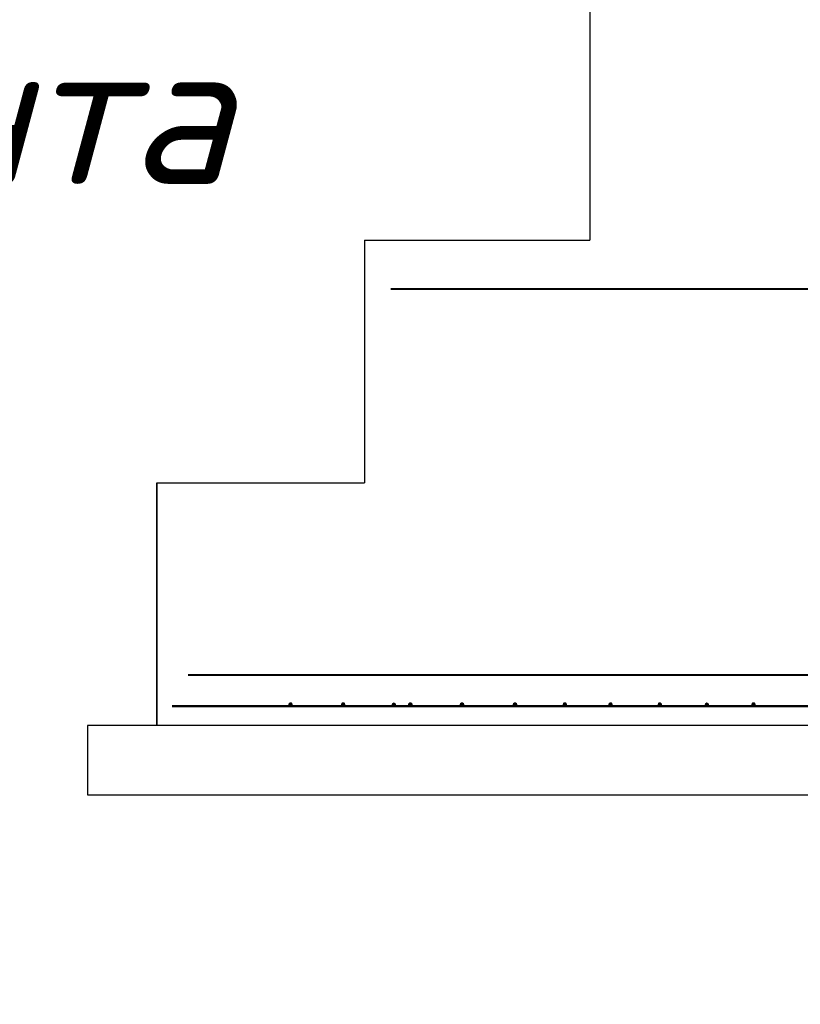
# Model space of a CAD drawing. Header units: millimetres. Extents: x 1114507 to 93926427, y 174473 to 817039.
# Tile 470 of 483: x 2316661 to 2317475, y 776442 to 777470. Entities that reach past the tile are written whole.
import ezdxf

# ---------------------------------------------------------------- set-up
doc = ezdxf.new("R2010")
doc.units = ezdxf.units.MM
for name, color, linetype, lineweight in [('Размер', 250, 'Continuous', 0), ('Фундаменты', 165, 'Continuous', 30), ('ЭТ', 5, 'Continuous', 30)]:
    doc.layers.add(name, color=color, linetype=linetype, lineweight=lineweight)
doc.styles.get("Standard").update_dxf_attribs({"font": 'isocpeui.ttf'})
doc.styles.add('стиль1', font='isocpeui.ttf', dxfattribs={"height": 300})

msp = doc.modelspace()

# ---------------------------------------------------------------- hatches: boundary and pattern name
at = {"layer": 'Размер', "ltscale": 100}
h = msp.add_hatch(color=7, dxfattribs=at)
edge = h.paths.add_edge_path()
edge.add_ellipse((2316943.3, 776755.2), major_axis=(0.01, 1.81), ratio=1, start_angle=0.2324, end_angle=90.2324)
edge.add_ellipse((2316943.3, 776755.2), major_axis=(-0.01, 1.81), ratio=1, start_angle=89.7716, end_angle=179.7716)
edge.add_line((2316943.3, 776753.4), (2316943.3, 776757))
edge = h.paths.add_edge_path()
edge.add_ellipse((2316943.3, 776755.2), major_axis=(0.01, 1.81), ratio=1, start_angle=-89.7259, end_angle=0.2741)
edge.add_line((2316943.3, 776757), (2316943.3, 776753.4))
edge.add_ellipse((2316943.3, 776755.2), major_axis=(-0.01, 1.81), ratio=1, start_angle=179.722, end_angle=269.722)
h = msp.add_hatch(color=7, dxfattribs=at)
edge = h.paths.add_edge_path()
edge.add_ellipse((2316998.2, 776755.2), major_axis=(-0.01, 1.81), ratio=1, start_angle=-0.2741, end_angle=89.7259)
edge.add_ellipse((2316998.2, 776755.2), major_axis=(0.01, 1.81), ratio=1, start_angle=90.278, end_angle=180.278)
edge.add_line((2316998.2, 776753.4), (2316998.2, 776757))
edge = h.paths.add_edge_path()
edge.add_ellipse((2316998.2, 776755.2), major_axis=(-0.01, 1.81), ratio=1, start_angle=269.7676, end_angle=359.7676)
edge.add_line((2316998.2, 776757), (2316998.2, 776753.4))
edge.add_ellipse((2316998.2, 776755.2), major_axis=(0.01, 1.81), ratio=1, start_angle=180.2284, end_angle=270.2284)
h = msp.add_hatch(color=7, dxfattribs=at)
edge = h.paths.add_edge_path()
edge.add_ellipse((2317051.1, 776755.2), major_axis=(0.01, 1.81), ratio=1, start_angle=0.2324, end_angle=90.2324)
edge.add_ellipse((2317051.1, 776755.2), major_axis=(-0.01, 1.81), ratio=1, start_angle=89.7716, end_angle=179.7716)
edge.add_line((2317051.1, 776753.4), (2317051.1, 776757))
edge = h.paths.add_edge_path()
edge.add_ellipse((2317051.1, 776755.2), major_axis=(0.01, 1.81), ratio=1, start_angle=-89.7259, end_angle=0.2741)
edge.add_line((2317051.1, 776757), (2317051.1, 776753.4))
edge.add_ellipse((2317051.1, 776755.2), major_axis=(-0.01, 1.81), ratio=1, start_angle=179.722, end_angle=269.722)
h = msp.add_hatch(color=7, dxfattribs=at)
edge = h.paths.add_edge_path()
edge.add_ellipse((2317068.3, 776755.2), major_axis=(-0.01, 1.81), ratio=1, start_angle=-0.2741, end_angle=89.7259)
edge.add_ellipse((2317068.3, 776755.2), major_axis=(0.01, 1.81), ratio=1, start_angle=90.278, end_angle=180.278)
edge.add_line((2317068.3, 776753.4), (2317068.3, 776757))
edge = h.paths.add_edge_path()
edge.add_ellipse((2317068.3, 776755.2), major_axis=(-0.01, 1.81), ratio=1, start_angle=269.7676, end_angle=359.7676)
edge.add_line((2317068.3, 776757), (2317068.3, 776753.4))
edge.add_ellipse((2317068.3, 776755.2), major_axis=(0.01, 1.81), ratio=1, start_angle=180.2284, end_angle=270.2284)
h = msp.add_hatch(color=7, dxfattribs=at)
edge = h.paths.add_edge_path()
edge.add_ellipse((2317122.2, 776755.2), major_axis=(-0.01, 1.81), ratio=1, start_angle=-0.2741, end_angle=89.7259)
edge.add_ellipse((2317122.2, 776755.2), major_axis=(0.01, 1.81), ratio=1, start_angle=90.278, end_angle=180.278)
edge.add_line((2317122.2, 776753.4), (2317122.2, 776757))
edge = h.paths.add_edge_path()
edge.add_ellipse((2317122.2, 776755.2), major_axis=(-0.01, 1.81), ratio=1, start_angle=269.7676, end_angle=359.7676)
edge.add_line((2317122.2, 776757), (2317122.2, 776753.4))
edge.add_ellipse((2317122.2, 776755.2), major_axis=(0.01, 1.81), ratio=1, start_angle=180.2284, end_angle=270.2284)
h = msp.add_hatch(color=7, dxfattribs=at)
edge = h.paths.add_edge_path()
edge.add_ellipse((2317177.6, 776755.2), major_axis=(0.01, 1.81), ratio=1, start_angle=0.2324, end_angle=90.2324)
edge.add_ellipse((2317177.6, 776755.2), major_axis=(-0.01, 1.81), ratio=1, start_angle=89.7716, end_angle=179.7716)
edge.add_line((2317177.6, 776753.4), (2317177.6, 776757))
edge = h.paths.add_edge_path()
edge.add_ellipse((2317177.6, 776755.2), major_axis=(0.01, 1.81), ratio=1, start_angle=-89.7259, end_angle=0.2741)
edge.add_line((2317177.6, 776757), (2317177.6, 776753.4))
edge.add_ellipse((2317177.6, 776755.2), major_axis=(-0.01, 1.81), ratio=1, start_angle=179.722, end_angle=269.722)
h = msp.add_hatch(color=7, dxfattribs=at)
edge = h.paths.add_edge_path()
edge.add_ellipse((2317229.6, 776755.2), major_axis=(-0.01, 1.81), ratio=1, start_angle=-0.2741, end_angle=89.7259)
edge.add_ellipse((2317229.6, 776755.2), major_axis=(0.01, 1.81), ratio=1, start_angle=90.278, end_angle=180.278)
edge.add_line((2317229.6, 776753.4), (2317229.6, 776757))
edge = h.paths.add_edge_path()
edge.add_ellipse((2317229.6, 776755.2), major_axis=(-0.01, 1.81), ratio=1, start_angle=269.7676, end_angle=359.7676)
edge.add_line((2317229.6, 776757), (2317229.6, 776753.4))
edge.add_ellipse((2317229.6, 776755.2), major_axis=(0.01, 1.81), ratio=1, start_angle=180.2284, end_angle=270.2284)
h = msp.add_hatch(color=7, dxfattribs=at)
edge = h.paths.add_edge_path()
edge.add_ellipse((2317277.3, 776755.2), major_axis=(-0.01, 1.81), ratio=1, start_angle=-0.2741, end_angle=89.7259)
edge.add_ellipse((2317277.3, 776755.2), major_axis=(0.01, 1.81), ratio=1, start_angle=90.278, end_angle=180.278)
edge.add_line((2317277.3, 776753.4), (2317277.3, 776757))
edge = h.paths.add_edge_path()
edge.add_ellipse((2317277.3, 776755.2), major_axis=(-0.01, 1.81), ratio=1, start_angle=269.7676, end_angle=359.7676)
edge.add_line((2317277.3, 776757), (2317277.3, 776753.4))
edge.add_ellipse((2317277.3, 776755.2), major_axis=(0.01, 1.81), ratio=1, start_angle=180.2284, end_angle=270.2284)
h = msp.add_hatch(color=7, dxfattribs=at)
edge = h.paths.add_edge_path()
edge.add_ellipse((2317328.7, 776755.2), major_axis=(0.01, 1.81), ratio=1, start_angle=0.2324, end_angle=90.2324)
edge.add_ellipse((2317328.7, 776755.2), major_axis=(-0.01, 1.81), ratio=1, start_angle=89.7716, end_angle=179.7716)
edge.add_line((2317328.7, 776753.4), (2317328.7, 776757))
edge = h.paths.add_edge_path()
edge.add_ellipse((2317328.7, 776755.2), major_axis=(0.01, 1.81), ratio=1, start_angle=-89.7259, end_angle=0.2741)
edge.add_line((2317328.7, 776757), (2317328.7, 776753.4))
edge.add_ellipse((2317328.7, 776755.2), major_axis=(-0.01, 1.81), ratio=1, start_angle=179.722, end_angle=269.722)
h = msp.add_hatch(color=7, dxfattribs=at)
edge = h.paths.add_edge_path()
edge.add_ellipse((2317377.9, 776755.2), major_axis=(0.01, 1.81), ratio=1, start_angle=0.2324, end_angle=90.2324)
edge.add_ellipse((2317377.9, 776755.2), major_axis=(-0.01, 1.81), ratio=1, start_angle=89.7716, end_angle=179.7716)
edge.add_line((2317377.9, 776753.4), (2317377.9, 776757))
edge = h.paths.add_edge_path()
edge.add_ellipse((2317377.9, 776755.2), major_axis=(0.01, 1.81), ratio=1, start_angle=-89.7259, end_angle=0.2741)
edge.add_line((2317377.9, 776757), (2317377.9, 776753.4))
edge.add_ellipse((2317377.9, 776755.2), major_axis=(-0.01, 1.81), ratio=1, start_angle=179.722, end_angle=269.722)
h = msp.add_hatch(color=7, dxfattribs=at)
edge = h.paths.add_edge_path()
edge.add_ellipse((2317426.5, 776755.2), major_axis=(-0.01, 1.81), ratio=1, start_angle=-0.2741, end_angle=89.7259)
edge.add_ellipse((2317426.5, 776755.2), major_axis=(0.01, 1.81), ratio=1, start_angle=90.278, end_angle=180.278)
edge.add_line((2317426.5, 776753.4), (2317426.5, 776757))
edge = h.paths.add_edge_path()
edge.add_ellipse((2317426.5, 776755.2), major_axis=(-0.01, 1.81), ratio=1, start_angle=269.7676, end_angle=359.7676)
edge.add_line((2317426.5, 776757), (2317426.5, 776753.4))
edge.add_ellipse((2317426.5, 776755.2), major_axis=(0.01, 1.81), ratio=1, start_angle=180.2284, end_angle=270.2284)

# ---------------------------------------------------------------- linework, layer by layer
at = {"layer": 'Размер', "color": 7, "ltscale": 100}
for p, q in [((2316803.6, 776986.6, 0), (2316912.1, 776986.6, 0)), ((2316803.6, 776986.6, 0), (2317020.6, 776986.6, 0)), ((2316819.8, 776753.4, 0), (2318233.5, 776753.4, 0)), ((2316892.1, 776753.4, 0), (2318161.2, 776753.4, 0))]:
    msp.add_line(p, q, dxfattribs=at)
at = {"layer": 'Размер', "color": 7, "lineweight": 50, "ltscale": 100}
for p, q in [((2318233.5, 776753.4, 0), (2316819.8, 776753.4, 0)), ((2318161.2, 776753.4, 0), (2316892.1, 776753.4, 0))]:
    msp.add_line(p, q, dxfattribs=at)
at = {"layer": 'Размер', "color": 7, "ltscale": 100}
for centre, major_axis, start_param, end_param in [((2316943.3, 776755.2, 0), (0, 1.81), 4.710426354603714, 10.9936116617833), ((2316998.2, 776755.2, 0), (0, 1.81), 4.710426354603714, 10.9936116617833), ((2317051.1, 776755.2, 0), (0.01, 1.81), -1.566187, 4.716998), ((2317068.3, 776755.2, 0), (0, 1.81), 4.710426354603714, 10.9936116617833), ((2317122.2, 776755.2, 0), (0, 1.81), 4.710426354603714, 10.9936116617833), ((2317177.6, 776755.2, 0), (0, 1.81), 4.710426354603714, 10.9936116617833), ((2317229.6, 776755.2, 0), (0, 1.81), 4.710426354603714, 10.9936116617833), ((2317277.3, 776755.2, 0), (0, 1.81), 4.710426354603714, 10.9936116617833), ((2317328.7, 776755.2, 0), (0, 1.81), 4.710426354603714, 10.9936116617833), ((2317377.9, 776755.2, 0), (0.01, 1.81), -1.566187, 4.716998), ((2317426.5, 776755.2, 0), (0, 1.81), 4.710426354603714, 10.9936116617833)]:
    msp.add_ellipse(centre, major_axis=major_axis, ratio=1, start_param=start_param, end_param=end_param, dxfattribs=at)
at = {"layer": 'Фундаменты', "color": 7, "ltscale": 100}
for p, q in [((2317255.6, 778107.8, 0), (2317255.6, 777239.8, 0)), ((2317020.6, 777239.8, 0), (2317020.6, 776986.6, 0)), ((2317020.6, 777239.8, 0), (2317255.6, 777239.8, 0)), ((2316803.6, 776986.6, 0), (2316803.6, 776733.5, 0)), ((2316803.6, 776986.6, 0), (2316912.1, 776986.6, 0)), ((2316803.6, 776986.6, 0), (2317020.6, 776986.6, 0)), ((2316803.6, 776733.5, 0), (2316803.6, 776986.6, 0)), ((2318250.2, 776733.5, 0), (2316731.2, 776733.5, 0)), ((2316731.2, 776733.5, 0), (2316731.2, 776661.2, 0)), ((2318177.8, 776733.5, 0), (2316803.6, 776733.5, 0)), ((2316731.2, 776661.2, 0), (2318322.5, 776661.2, 0)), ((2316803.6, 776661.2, 0), (2318250.2, 776661.2, 0))]:
    msp.add_line(p, q, dxfattribs=at)
at = {"layer": 'ЭТ', "color": 7, "linetype": 'Continuous', "lineweight": 40}
for p, q in [((2317048.1, 777189.2, 0), (2317985.8, 777189.2, 0)), ((2316836.3, 776786.4, 0), (2318222.8, 776786.4, 0))]:
    msp.add_line(p, q, dxfattribs=at)

# ---------------------------------------------------------------- texts
at = {"color": 7, "linetype": 'Continuous', "insert": (2285444.7, 783986.4, 0), "char_height": 301.3768, "width": 20545.034, "attachment_point": 1, "line_spacing_factor": 1.2, "style": 'стиль1'}
msp.add_mtext('\\pi678.098;{\\C256;1  Заземление выполнить в соответствии с ПУЭ изд.7. \\P2  Для защиты людей от поражения электрическим током при  повреждении изоляции предусматривается зануление и повторное заземление. Согласно ПУЭ п. 1.7.46 и "Инструкции по заземлению и молниезащите" заземлению подлежат: \\P- металлические  конструкции  под электрооборудование;\\P- трубы электропроводки;\\P- металлические конструкции строительного и производственного назначения;\\P- другое оборудование, требующее заземления согласно инструкции фирмы-изготовителя.\\PДля зануления металлических корпусов стационарных и переносных  электроприемников, напряжением выше  42 В, включая кнопочные посты , предусматривается специальная отдельная жила кабелей (защитный РЕ-проводник).\\P3  Контур наружного защитного заземления выполняется путем укладки стальной полосы -40х4 мм в землю на глубине 1 м и на расстоянии 1 м от фундамента здания. У входов  в здание укладывают проводники на расстоянии 1 м и 2 м от заземлителя на глубину 1 м и 1,5 м соответственно и соединяют проводники с заземлителем. \\P4  Внутренний контур заземления в блочно-модульном здании проектных ТП предусмотрен заводом-изготовителем.\\P5  Магистраль внутреннего заземления подсоединяется не менее чем в двух местах к наружному контуру заземления. \\P6  Cоединения магистралей заземления выполняются при помощи сварки. Площадь поперечного сечения сварного шва не менее сечения соединяемых проводников.\\PИспользовать электроды типа Э42 по ГОСТ 9467-75.\\P7  Сварку выполнить по ГОСТ 5264-80.\\P8  Закладные детали в стенах  соединить с внутренним контуром заземления гибкой медной перемычкой не менее чем в двух местах. }', dxfattribs=at)
at = {"color": 7, "insert": (2314779.9, 777449.4, -1.9), "char_height": 150.688, "width": 9857.945, "attachment_point": 1}
msp.add_mtext('{\\fISOCPEUR|b0|i1|c204|p34;Арматура фундамента\\fISOCPEUR|b0|i1|c0|p34;  }', dxfattribs=at)

doc.saveas('drawing.dxf')
